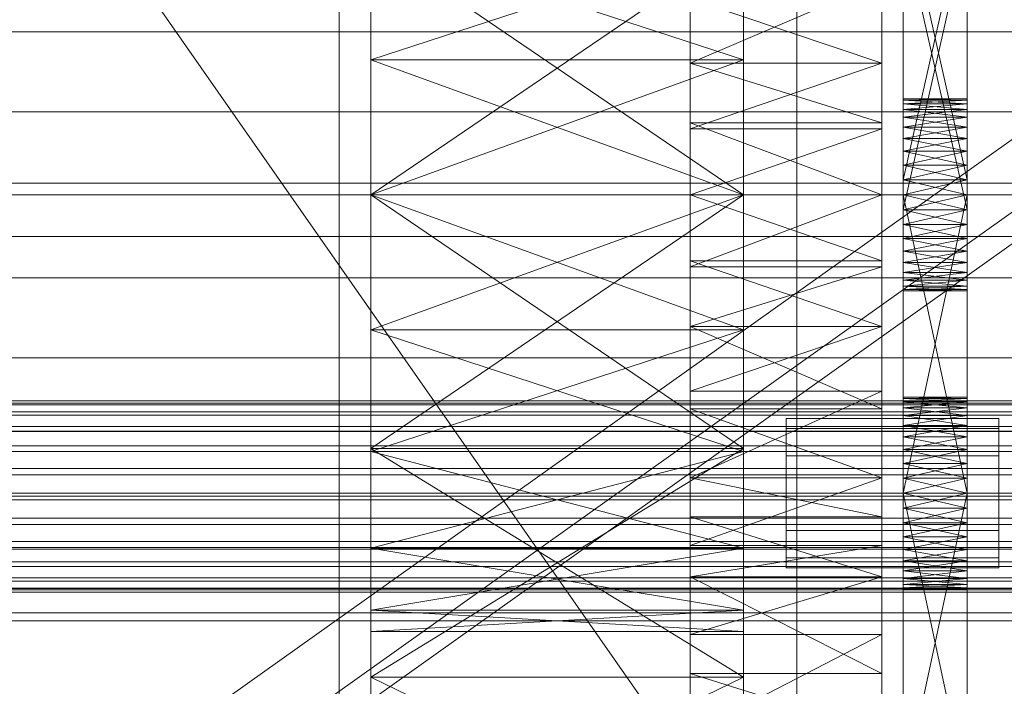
# Model space of a CAD drawing. Header units: millimetres. Extents: x -3490 to 61924, y -72580 to 6847.
# Tile 297 of 656: x 1367 to 1460, y -33840 to -33777. Entities that reach past the tile are written whole.
import ezdxf

# ---------------------------------------------------------------- set-up
doc = ezdxf.new("R2010")
doc.units = ezdxf.units.MM
for name, color, linetype, lineweight in [('COTAS_O', 1, 'Continuous', 0), ('frontal_C03', 7, 'Continuous', 0), ('frontal_secador', 7, 'Continuous', 0), ('frontal_tolva', 7, 'Continuous', 0)]:
    doc.layers.add(name, color=color, linetype=linetype, lineweight=lineweight)
doc.dimstyles.new('R19_100', dxfattribs={"dimtxt": 250, "dimasz": 150, "dimexe": 150, "dimexo": 80, "dimgap": 100, "dimtad": 1, "dimtih": 1, "dimtoh": 1, "dimdsep": 46, "dimcen": 0.09, "dimadec": 0, "dimazin": 0, "dimtfac": 1, "dimtdec": 4, "dimtofl": 0, "dimtmove": 0, "dimatfit": 3, "dimfxl": 1, "dimtolj": 1, "dimtzin": 0, "dimarcsym": 0})

# ---------------------------------------------------------------- blocks, each defined once
blk = doc.blocks.new('DIM_R29_57')
at = {"layer": 'COTAS_O'}
for p, q in [((-1725, -33700), (-1575, -33655)), ((1725, -33700), (1575, -33655)), ((-1725, -34400), (-1725, -33700)), ((-1725, -33700), (1725, -33700)), ((-1725, -33700), (-1575, -33745)), ((1725, -33700), (1575, -33745)), ((1725, -34400), (1725, -33700))]:
    blk.add_line(p, q, dxfattribs=at)
blk.add_text('3450 O', height=250, dxfattribs=at).set_placement((0, -33600))

msp = doc.modelspace()

# ---------------------------------------------------------------- linework, layer by layer
at = {"layer": 'frontal_C03'}
for p, q in [((1440, -34004.816), (1440, -33657.91)), ((1440, -33666.893), (1440, -34013.799)), ((1530, -33792.417), (-1530, -33792.417)), ((1530, -33797.417), (-1530, -33797.417)), ((-1500, -33812.82), (1500, -33812.82)), ((-1500, -33813.045), (1500, -33813.045)), ((-1500, -33813.209), (1500, -33813.209)), ((-1500, -33813.867), (1500, -33813.867)), ((-1500, -33814.184), (1500, -33814.184)), ((-1500, -33815.23), (1500, -33815.23)), ((-1500, -33815.679), (1500, -33815.679)), ((-1500, -33817.043), (1500, -33817.043)), ((-1500, -33817.593), (1500, -33817.593)), ((-1500, -33819.18), (1500, -33819.18)), ((1500, -33819.794), (-1500, -33819.794)), ((-1500, -33821.497), (1500, -33821.497)), ((-1500, -33822.132), (1500, -33822.132)), ((-1500, -33823.836), (1500, -33823.836)), ((-1500, -33824.45), (1500, -33824.45)), ((-1500, -33826.037), (1500, -33826.037)), ((-1500, -33826.587), (1500, -33826.587)), ((-1500, -33827.95), (1500, -33827.95)), ((-1500, -33828.399), (1500, -33828.399)), ((-1500, -33829.445), (1500, -33829.445)), ((-1500, -33829.763), (1500, -33829.763)), ((-1500, -33830.421), (1500, -33830.421)), ((-1500, -33830.585), (1500, -33830.585)), ((-1500, -33830.809), (1500, -33830.809))]:
    msp.add_line(p, q, dxfattribs=at)
at = {"layer": 'frontal_secador'}
for p, q in [((1400, -36000), (1400, -33000)), ((1397, -35940), (1397, -33075)), ((1400, -36000), (1400, -33075)), ((1400, -34600), (1400, -33075)), ((1400, -35940), (1400, -33075)), ((1400, -34650), (1400, -33075)), ((1400, -36000), (1400, -33250)), ((1400, -33793.5), (1400, -33720.269)), ((1435, -33720.269), (1435, -33793.5)), ((1430, -33723.111), (1430, -33805.858)), ((1448, -33805.858), (1448, -33723.111)), ((1430, -33781.142), (1430, -33737.639)), ((1430, -33829.365), (1430, -33737.639)), ((1430, -33737.639), (1430, -33805.858)), ((1430, -33871.527), (1430, -33737.639)), ((1448, -33737.639), (1448, -33781.142)), ((1448, -33737.639), (1448, -33829.365)), ((1448, -33805.858), (1448, -33737.639)), ((1448, -33737.639), (1448, -33871.527)), ((1400, -33748.24), (1400, -33793.5)), ((1400, -33748.24), (1400, -33838.76)), ((1400, -33780.83), (1400, -33748.24)), ((1435, -33793.5), (1435, -33748.24)), ((1435, -33838.76), (1435, -33748.24)), ((1435, -33748.24), (1435, -33780.83)), ((1430, -33757.635), (1430, -33781.142)), ((1430, -33757.635), (1430, -33805.858)), ((1448, -33781.142), (1448, -33757.635)), ((1448, -33805.858), (1448, -33757.635)), ((1450, -33759.643), (1450, -33794.908)), ((1450, -33797.586), (1450, -33759.643)), ((1456, -33794.908), (1456, -33759.643)), ((1456, -33759.643), (1456, -33797.586)), ((1400, -33760.33), (1400, -33793.5)), ((1435, -33793.5), (1435, -33760.33)), ((1430, -33781.142), (1430, -33763.268)), ((1448, -33763.268), (1448, -33781.142)), ((1450, -33793.5), (1450, -33762.839)), ((1450, -33798.79), (1450, -33762.839)), ((1450, -33802.06), (1450, -33762.839)), ((1456, -33762.839), (1456, -33793.5)), ((1456, -33762.839), (1456, -33798.79)), ((1456, -33762.839), (1456, -33802.06)), ((1450, -33764.143), (1450, -33792.092)), ((1450, -33764.143), (1450, -33794.908)), ((1450, -33797.586), (1450, -33764.143)), ((1456, -33792.092), (1456, -33764.143)), ((1456, -33794.908), (1456, -33764.143)), ((1456, -33764.143), (1456, -33797.586)), ((1450, -33792.092), (1450, -33765.517)), ((1456, -33792.092), (1450, -33765.517)), ((1450, -33793.5), (1450, -33765.517)), ((1450, -33765.517), (1450, -33796.281)), ((1450, -33765.517), (1450, -33798.79)), ((1450, -33765.517), (1450, -33802.06)), ((1456, -33765.517), (1450, -33792.092)), ((1456, -33765.517), (1456, -33792.092)), ((1456, -33765.517), (1456, -33793.5)), ((1456, -33796.281), (1456, -33765.517)), ((1456, -33798.79), (1456, -33765.517)), ((1456, -33802.06), (1456, -33765.517)), ((1450, -33794.908), (1450, -33766.925)), ((1450, -33797.586), (1450, -33766.925)), ((1456, -33766.925), (1456, -33794.908)), ((1456, -33766.925), (1456, -33797.586)), ((1450, -33768.333), (1450, -33794.908)), ((1456, -33768.333), (1450, -33794.908)), ((1450, -33768.333), (1450, -33796.281)), ((1456, -33794.908), (1450, -33768.333)), ((1456, -33794.908), (1456, -33768.333)), ((1456, -33796.281), (1456, -33768.333)), ((1400, -33769.401), (1400, -33793.5)), ((1400, -33780.83), (1400, -33769.401)), ((1435, -33780.83), (1400, -33769.401)), ((1435, -33769.401), (1400, -33780.83)), ((1400, -33793.5), (1400, -33769.706)), ((1435, -33793.5), (1400, -33769.706)), ((1435, -33769.706), (1400, -33793.5)), ((1435, -33793.5), (1435, -33769.401)), ((1435, -33769.401), (1435, -33780.83)), ((1435, -33769.706), (1435, -33793.5)), ((1430, -33778.193), (1430, -33771.277)), ((1430, -33773.424), (1430, -33781.142)), ((1448, -33773.424), (1430, -33781.142)), ((1448, -33781.142), (1448, -33773.424)), ((1430, -33781.142), (1430, -33775.058)), ((1448, -33781.142), (1430, -33775.058)), ((1448, -33775.058), (1448, -33781.142)), ((1480, -33778.193), (1325, -33778.193)), ((1430, -33778.193), (1325, -33778.193)), ((1430, -33785.696), (1430, -33778.193)), ((1400, -33780.83), (1400, -33793.5)), ((1400, -33780.83), (1400, -33838.76)), ((1435, -33793.5), (1400, -33780.83)), ((1435, -33780.83), (1400, -33780.83)), ((1435, -33780.83), (1400, -33793.5)), ((1435, -33793.5), (1435, -33780.83)), ((1435, -33838.76), (1435, -33780.83)), ((1430, -33781.142), (1430, -33799.698)), ((1430, -33786.752), (1430, -33781.142)), ((1430, -33781.142), (1430, -33805.858)), ((1430, -33781.142), (1430, -33787.302)), ((1430, -33829.365), (1430, -33781.142)), ((1448, -33786.752), (1430, -33781.142)), ((1448, -33781.142), (1430, -33781.142)), ((1448, -33781.142), (1430, -33787.302)), ((1448, -33799.698), (1448, -33781.142)), ((1448, -33781.142), (1448, -33786.752)), ((1448, -33805.858), (1448, -33781.142)), ((1448, -33787.302), (1448, -33781.142)), ((1448, -33781.142), (1448, -33829.365)), ((1450, -33784.611), (1450, -33784.5)), ((1456, -33784.611), (1450, -33784.5)), ((1456, -33784.5), (1450, -33784.5)), ((1456, -33784.5), (1450, -33784.611)), ((1450, -33784.611), (1450, -33785.481)), ((1450, -33784.94), (1450, -33784.611)), ((1450, -33784.611), (1450, -33787.136)), ((1456, -33784.94), (1450, -33784.611)), ((1456, -33784.611), (1450, -33784.611)), ((1456, -33784.611), (1450, -33784.94)), ((1456, -33784.611), (1456, -33784.5)), ((1456, -33785.481), (1456, -33784.611)), ((1456, -33784.611), (1456, -33784.94)), ((1456, -33787.136), (1456, -33784.611)), ((1450, -33785.481), (1450, -33784.94)), ((1456, -33785.481), (1450, -33784.94)), ((1456, -33784.94), (1450, -33784.94)), ((1456, -33784.94), (1450, -33785.481)), ((1450, -33785.481), (1450, -33787.136)), ((1450, -33786.219), (1450, -33785.481)), ((1450, -33789.414), (1450, -33785.481)), ((1450, -33824.281), (1450, -33785.481)), ((1456, -33786.219), (1450, -33785.481)), ((1456, -33785.481), (1450, -33785.481)), ((1456, -33785.481), (1450, -33786.219)), ((1456, -33784.94), (1456, -33785.481)), ((1456, -33787.136), (1456, -33785.481)), ((1456, -33785.481), (1456, -33786.219)), ((1456, -33785.481), (1456, -33789.414)), ((1456, -33785.481), (1456, -33824.281)), ((1480, -33785.696), (1325, -33785.696)), ((1430, -33785.696), (1325, -33785.696)), ((1430, -33793.5), (1430, -33785.696)), ((1450, -33787.136), (1450, -33786.219)), ((1456, -33787.136), (1450, -33786.219)), ((1456, -33786.219), (1450, -33786.219)), ((1456, -33786.219), (1450, -33787.136)), ((1456, -33786.219), (1456, -33787.136)), ((1430, -33786.752), (1430, -33799.698)), ((1430, -33793.5), (1430, -33786.752)), ((1448, -33793.5), (1430, -33786.752)), ((1448, -33786.752), (1430, -33786.752)), ((1430, -33800.248), (1430, -33787.302)), ((1430, -33787.302), (1430, -33793.5)), ((1430, -33805.858), (1430, -33787.302)), ((1448, -33787.302), (1430, -33787.302)), ((1448, -33787.302), (1430, -33793.5)), ((1448, -33799.698), (1448, -33786.752)), ((1448, -33786.752), (1448, -33793.5)), ((1448, -33787.302), (1448, -33800.248)), ((1448, -33793.5), (1448, -33787.302)), ((1448, -33787.302), (1448, -33805.858)), ((1450, -33787.136), (1450, -33789.414)), ((1450, -33788.21), (1450, -33787.136)), ((1450, -33787.136), (1450, -33792.092)), ((1450, -33787.136), (1450, -33824.281)), ((1456, -33788.21), (1450, -33787.136)), ((1456, -33787.136), (1450, -33787.136)), ((1456, -33787.136), (1450, -33788.21)), ((1456, -33789.414), (1456, -33787.136)), ((1456, -33787.136), (1456, -33788.21)), ((1456, -33792.092), (1456, -33787.136)), ((1456, -33824.281), (1456, -33787.136)), ((1450, -33789.414), (1450, -33788.21)), ((1456, -33789.414), (1450, -33788.21)), ((1456, -33788.21), (1450, -33788.21)), ((1456, -33788.21), (1450, -33789.414)), ((1456, -33788.21), (1456, -33789.414)), ((1450, -33789.414), (1450, -33792.092)), ((1450, -33790.719), (1450, -33789.414)), ((1450, -33824.281), (1450, -33789.414)), ((1456, -33790.719), (1450, -33789.414)), ((1456, -33789.414), (1450, -33789.414)), ((1456, -33789.414), (1450, -33790.719)), ((1456, -33792.092), (1456, -33789.414)), ((1456, -33789.414), (1456, -33790.719)), ((1456, -33789.414), (1456, -33824.281)), ((1450, -33792.092), (1450, -33790.719)), ((1456, -33792.092), (1450, -33790.719)), ((1456, -33790.719), (1450, -33790.719)), ((1456, -33790.719), (1450, -33792.092)), ((1456, -33790.719), (1456, -33792.092)), ((1450, -33821.5), (1450, -33792.092)), ((1450, -33792.092), (1450, -33793.5)), ((1450, -33824.281), (1450, -33792.092)), ((1456, -33793.5), (1450, -33792.092)), ((1456, -33792.092), (1450, -33792.092)), ((1456, -33792.092), (1450, -33793.5)), ((1450, -33792.092), (1450, -33794.908)), ((1456, -33792.092), (1456, -33821.5)), ((1456, -33793.5), (1456, -33792.092)), ((1456, -33792.092), (1456, -33824.281)), ((1456, -33794.908), (1456, -33792.092)), ((1325, -33793.5), (1480, -33793.5)), ((1325, -33793.5), (1430, -33793.5)), ((1400, -33793.5), (1400, -33806.17)), ((1400, -33838.76), (1400, -33793.5)), ((1400, -33793.5), (1400, -33817.294)), ((1400, -33793.5), (1400, -33817.599)), ((1400, -33866.731), (1400, -33793.5)), ((1400, -33793.5), (1400, -33826.67)), ((1400, -33793.5), (1435, -33793.5)), ((1435, -33793.5), (1400, -33817.294)), ((1435, -33817.294), (1400, -33793.5)), ((1435, -33793.5), (1400, -33806.17)), ((1435, -33806.17), (1400, -33793.5)), ((1430, -33801.304), (1430, -33793.5)), ((1430, -33799.698), (1430, -33793.5)), ((1430, -33793.5), (1430, -33800.248)), ((1430, -33793.5), (1448, -33793.5)), ((1448, -33793.5), (1430, -33800.248)), ((1448, -33799.698), (1430, -33793.5)), ((1435, -33806.17), (1435, -33793.5)), ((1435, -33793.5), (1435, -33838.76)), ((1435, -33817.294), (1435, -33793.5)), ((1435, -33817.599), (1435, -33793.5)), ((1435, -33793.5), (1435, -33866.731)), ((1435, -33826.67), (1435, -33793.5)), ((1448, -33793.5), (1448, -33799.698)), ((1448, -33800.248), (1448, -33793.5)), ((1450, -33793.5), (1450, -33821.5)), ((1456, -33821.5), (1450, -33793.5)), ((1456, -33793.5), (1450, -33793.5)), ((1456, -33793.5), (1450, -33821.5)), ((1450, -33794.908), (1450, -33793.5)), ((1456, -33794.908), (1450, -33793.5)), ((1450, -33796.281), (1450, -33793.5)), ((1450, -33798.79), (1450, -33793.5)), ((1456, -33793.5), (1450, -33794.908)), ((1456, -33821.5), (1456, -33793.5)), ((1456, -33793.5), (1456, -33794.908)), ((1456, -33793.5), (1456, -33796.281)), ((1456, -33793.5), (1456, -33798.79)), ((1450, -33797.586), (1450, -33794.908)), ((1450, -33794.908), (1450, -33796.281)), ((1450, -33794.908), (1450, -33799.864)), ((1450, -33794.908), (1450, -33802.389)), ((1450, -33794.908), (1456, -33794.908)), ((1456, -33794.908), (1450, -33796.281)), ((1456, -33796.281), (1450, -33794.908)), ((1456, -33794.908), (1456, -33797.586)), ((1456, -33796.281), (1456, -33794.908)), ((1456, -33799.864), (1456, -33794.908)), ((1456, -33802.389), (1456, -33794.908)), ((1450, -33796.281), (1450, -33797.586)), ((1456, -33796.281), (1450, -33796.281)), ((1456, -33796.281), (1450, -33797.586)), ((1456, -33797.586), (1450, -33796.281)), ((1450, -33798.79), (1450, -33796.281)), ((1456, -33797.586), (1456, -33796.281)), ((1456, -33796.281), (1456, -33798.79)), ((1450, -33799.864), (1450, -33797.586)), ((1450, -33797.586), (1450, -33798.79)), ((1450, -33801.519), (1450, -33797.586)), ((1450, -33802.389), (1450, -33797.586)), ((1456, -33797.586), (1450, -33797.586)), ((1456, -33797.586), (1450, -33798.79)), ((1456, -33798.79), (1450, -33797.586)), ((1456, -33797.586), (1456, -33799.864)), ((1456, -33798.79), (1456, -33797.586)), ((1456, -33797.586), (1456, -33801.519)), ((1456, -33797.586), (1456, -33802.389)), ((1450, -33798.79), (1450, -33799.864)), ((1456, -33798.79), (1450, -33798.79)), ((1456, -33798.79), (1450, -33799.864)), ((1456, -33799.864), (1450, -33798.79)), ((1450, -33800.781), (1450, -33798.79)), ((1450, -33802.06), (1450, -33798.79)), ((1456, -33799.864), (1456, -33798.79)), ((1456, -33798.79), (1456, -33800.781)), ((1456, -33798.79), (1456, -33802.06)), ((1430, -33805.858), (1430, -33799.698)), ((1448, -33805.858), (1430, -33799.698)), ((1448, -33799.698), (1430, -33799.698)), ((1430, -33800.248), (1430, -33805.858)), ((1448, -33800.248), (1430, -33800.248)), ((1448, -33800.248), (1430, -33805.858)), ((1448, -33799.698), (1448, -33805.858)), ((1448, -33805.858), (1448, -33800.248)), ((1450, -33801.519), (1450, -33799.864)), ((1450, -33799.864), (1450, -33800.781)), ((1450, -33799.864), (1450, -33802.389)), ((1456, -33799.864), (1450, -33799.864)), ((1456, -33799.864), (1450, -33800.781)), ((1456, -33800.781), (1450, -33799.864)), ((1456, -33799.864), (1456, -33801.519)), ((1456, -33800.781), (1456, -33799.864)), ((1456, -33802.389), (1456, -33799.864)), ((1480, -33801.304), (1325, -33801.304)), ((1430, -33801.304), (1325, -33801.304)), ((1430, -33801.304), (1430, -33808.807)), ((1450, -33800.781), (1450, -33801.519)), ((1456, -33800.781), (1450, -33800.781)), ((1456, -33800.781), (1450, -33801.519)), ((1456, -33801.519), (1450, -33800.781)), ((1450, -33802.06), (1450, -33800.781)), ((1456, -33801.519), (1456, -33800.781)), ((1456, -33800.781), (1456, -33802.06)), ((1450, -33802.389), (1450, -33801.519)), ((1450, -33801.519), (1450, -33802.06)), ((1456, -33801.519), (1450, -33801.519)), ((1456, -33801.519), (1450, -33802.06)), ((1456, -33802.06), (1450, -33801.519)), ((1450, -33802.06), (1450, -33802.389)), ((1456, -33802.06), (1450, -33802.06)), ((1456, -33802.06), (1450, -33802.389)), ((1456, -33802.389), (1450, -33802.06)), ((1450, -33802.5), (1450, -33802.06)), ((1456, -33801.519), (1456, -33802.389)), ((1456, -33802.06), (1456, -33801.519)), ((1456, -33802.389), (1456, -33802.06)), ((1456, -33802.06), (1456, -33802.5)), ((1450, -33802.389), (1450, -33802.5)), ((1456, -33802.389), (1450, -33802.389)), ((1456, -33802.389), (1450, -33802.5)), ((1456, -33802.5), (1450, -33802.389)), ((1456, -33802.5), (1450, -33802.5)), ((1456, -33802.389), (1456, -33802.5)), ((1430, -33805.858), (1430, -33823.732)), ((1430, -33813.576), (1430, -33805.858)), ((1430, -33829.365), (1430, -33805.858)), ((1430, -33805.858), (1430, -33811.942)), ((1430, -33805.858), (1430, -33849.361)), ((1430, -33805.858), (1430, -33871.527)), ((1448, -33805.858), (1430, -33805.858)), ((1448, -33805.858), (1430, -33811.942)), ((1448, -33813.576), (1430, -33805.858)), ((1448, -33823.732), (1448, -33805.858)), ((1448, -33805.858), (1448, -33813.576)), ((1448, -33805.858), (1448, -33829.365)), ((1448, -33811.942), (1448, -33805.858)), ((1448, -33849.361), (1448, -33805.858)), ((1448, -33871.527), (1448, -33805.858)), ((1400, -33817.599), (1400, -33806.17)), ((1400, -33838.76), (1400, -33806.17)), ((1435, -33806.17), (1400, -33806.17)), ((1435, -33806.17), (1400, -33817.599)), ((1435, -33817.599), (1400, -33806.17)), ((1435, -33806.17), (1435, -33817.599)), ((1435, -33806.17), (1435, -33838.76)), ((1480, -33808.807), (1325, -33808.807)), ((1430, -33808.807), (1325, -33808.807)), ((1430, -33808.807), (1430, -33815.723)), ((1430, -33826.411), (1430, -33811.942)), ((1430, -33811.942), (1430, -33820.075)), ((1430, -33829.365), (1430, -33811.942)), ((1448, -33811.942), (1430, -33811.942)), ((1448, -33811.942), (1430, -33820.075)), ((1448, -33811.942), (1448, -33826.411)), ((1448, -33820.075), (1448, -33811.942)), ((1448, -33811.942), (1448, -33829.365)), ((1450, -33812.611), (1450, -33812.5)), ((1456, -33812.611), (1450, -33812.5)), ((1456, -33812.5), (1450, -33812.5)), ((1456, -33812.5), (1450, -33812.611)), ((1450, -33812.611), (1450, -33813.481)), ((1450, -33812.94), (1450, -33812.611)), ((1450, -33812.611), (1450, -33815.136)), ((1456, -33812.94), (1450, -33812.611)), ((1456, -33812.611), (1450, -33812.611)), ((1456, -33812.611), (1450, -33812.94)), ((1450, -33813.481), (1450, -33812.94)), ((1456, -33813.481), (1450, -33812.94)), ((1456, -33812.94), (1450, -33812.94)), ((1456, -33812.94), (1450, -33813.481)), ((1456, -33812.611), (1456, -33812.5)), ((1456, -33813.481), (1456, -33812.611)), ((1456, -33812.611), (1456, -33812.94)), ((1456, -33815.136), (1456, -33812.611)), ((1456, -33812.94), (1456, -33813.481)), ((1430, -33813.576), (1430, -33823.732)), ((1430, -33820.075), (1430, -33813.576)), ((1448, -33820.075), (1430, -33813.576)), ((1448, -33813.576), (1430, -33813.576)), ((1448, -33823.732), (1448, -33813.576)), ((1448, -33813.576), (1448, -33820.075)), ((1450, -33813.481), (1450, -33815.136)), ((1450, -33814.219), (1450, -33813.481)), ((1450, -33817.414), (1450, -33813.481)), ((1450, -33852.281), (1450, -33813.481)), ((1456, -33814.219), (1450, -33813.481)), ((1456, -33813.481), (1450, -33813.481)), ((1456, -33813.481), (1450, -33814.219)), ((1450, -33815.136), (1450, -33814.219)), ((1456, -33815.136), (1450, -33814.219)), ((1456, -33814.219), (1450, -33814.219)), ((1456, -33814.219), (1450, -33815.136)), ((1456, -33815.136), (1456, -33813.481)), ((1456, -33813.481), (1456, -33814.219)), ((1456, -33813.481), (1456, -33817.414)), ((1456, -33813.481), (1456, -33852.281)), ((1456, -33814.219), (1456, -33815.136)), ((1439, -33815.438), (1439, -33814.5)), ((1459, -33814.5), (1439, -33814.5)), ((1450, -33815.136), (1450, -33817.414)), ((1450, -33816.21), (1450, -33815.136)), ((1450, -33815.136), (1450, -33820.092)), ((1450, -33815.136), (1450, -33852.281)), ((1456, -33816.21), (1450, -33815.136)), ((1456, -33815.136), (1450, -33815.136)), ((1456, -33815.136), (1450, -33816.21)), ((1456, -33817.414), (1456, -33815.136)), ((1456, -33815.136), (1456, -33816.21)), ((1456, -33820.092), (1456, -33815.136)), ((1456, -33852.281), (1456, -33815.136)), ((1459, -33815.438), (1459, -33814.5)), ((1480, -33815.723), (1325, -33815.723)), ((1430, -33815.723), (1325, -33815.723)), ((1430, -33815.723), (1430, -33821.784)), ((1439, -33818), (1439, -33815.438)), ((1459, -33815.438), (1439, -33815.438)), ((1459, -33818), (1459, -33815.438)), ((1450, -33817.414), (1450, -33816.21)), ((1456, -33817.414), (1450, -33816.21)), ((1456, -33816.21), (1450, -33816.21)), ((1456, -33816.21), (1450, -33817.414)), ((1456, -33816.21), (1456, -33817.414)), ((1400, -33817.294), (1400, -33838.76)), ((1435, -33817.294), (1400, -33817.294)), ((1435, -33817.294), (1400, -33838.76)), ((1435, -33838.76), (1400, -33817.294)), ((1400, -33826.67), (1400, -33817.599)), ((1400, -33838.76), (1400, -33817.599)), ((1435, -33817.599), (1400, -33817.599)), ((1435, -33817.599), (1400, -33826.67)), ((1435, -33826.67), (1400, -33817.599)), ((1435, -33838.76), (1435, -33817.294)), ((1435, -33817.599), (1435, -33826.67)), ((1435, -33817.599), (1435, -33838.76)), ((1439, -33821.5), (1439, -33818)), ((1459, -33818), (1439, -33818)), ((1450, -33817.414), (1450, -33820.092)), ((1450, -33818.719), (1450, -33817.414)), ((1450, -33852.281), (1450, -33817.414)), ((1456, -33818.719), (1450, -33817.414)), ((1456, -33817.414), (1450, -33817.414)), ((1456, -33817.414), (1450, -33818.719)), ((1456, -33820.092), (1456, -33817.414)), ((1456, -33817.414), (1456, -33818.719)), ((1456, -33817.414), (1456, -33852.281)), ((1459, -33821.5), (1459, -33818)), ((1450, -33820.092), (1450, -33818.719)), ((1456, -33820.092), (1450, -33818.719)), ((1456, -33818.719), (1450, -33818.719)), ((1456, -33818.719), (1450, -33820.092)), ((1456, -33818.719), (1456, -33820.092)), ((1430, -33820.075), (1430, -33826.411)), ((1430, -33823.732), (1430, -33820.075)), ((1448, -33820.075), (1430, -33820.075)), ((1448, -33820.075), (1430, -33826.411)), ((1448, -33823.732), (1430, -33820.075)), ((1448, -33826.411), (1448, -33820.075)), ((1448, -33820.075), (1448, -33823.732)), ((1450, -33849.5), (1450, -33820.092)), ((1450, -33820.092), (1450, -33821.5)), ((1450, -33852.281), (1450, -33820.092)), ((1456, -33821.5), (1450, -33820.092)), ((1456, -33820.092), (1450, -33820.092)), ((1456, -33820.092), (1450, -33821.5)), ((1456, -33820.092), (1456, -33849.5)), ((1456, -33821.5), (1456, -33820.092)), ((1456, -33820.092), (1456, -33852.281)), ((1439, -33821.5), (1439, -33825)), ((1439, -33821.5), (1459, -33821.5)), ((1450, -33821.5), (1450, -33849.5)), ((1456, -33849.5), (1450, -33821.5)), ((1456, -33821.5), (1450, -33821.5)), ((1456, -33821.5), (1450, -33849.5)), ((1450, -33824.281), (1450, -33821.5)), ((1450, -33821.5), (1450, -33822.908)), ((1456, -33821.5), (1450, -33822.908)), ((1456, -33822.908), (1450, -33821.5)), ((1456, -33849.5), (1456, -33821.5)), ((1456, -33821.5), (1456, -33824.281)), ((1456, -33822.908), (1456, -33821.5)), ((1459, -33825), (1459, -33821.5)), ((1480, -33821.784), (1325, -33821.784)), ((1430, -33821.784), (1325, -33821.784)), ((1430, -33821.784), (1430, -33826.759)), ((1450, -33822.908), (1450, -33824.281)), ((1456, -33822.908), (1450, -33822.908)), ((1456, -33822.908), (1450, -33824.281)), ((1456, -33824.281), (1450, -33822.908)), ((1456, -33824.281), (1456, -33822.908)), ((1430, -33829.365), (1430, -33823.732)), ((1448, -33829.365), (1430, -33823.732)), ((1448, -33823.732), (1430, -33823.732)), ((1448, -33823.732), (1448, -33829.365)), ((1450, -33826.79), (1450, -33824.281)), ((1450, -33824.281), (1450, -33825.586)), ((1450, -33828.781), (1450, -33824.281)), ((1450, -33830.5), (1450, -33824.281)), ((1456, -33824.281), (1450, -33824.281)), ((1456, -33824.281), (1450, -33825.586)), ((1456, -33825.586), (1450, -33824.281)), ((1456, -33824.281), (1456, -33826.79)), ((1456, -33825.586), (1456, -33824.281)), ((1456, -33824.281), (1456, -33828.781)), ((1456, -33824.281), (1456, -33830.5)), ((1439, -33825), (1439, -33827.562)), ((1459, -33825), (1439, -33825)), ((1459, -33825), (1459, -33827.562)), ((1450, -33825.586), (1450, -33826.79)), ((1456, -33825.586), (1450, -33825.586)), ((1456, -33825.586), (1450, -33826.79)), ((1456, -33826.79), (1450, -33825.586)), ((1456, -33826.79), (1456, -33825.586)), ((1480, -33826.759), (1325, -33826.759)), ((1430, -33826.759), (1325, -33826.759)), ((1400, -33866.731), (1400, -33826.67)), ((1400, -33832.493), (1400, -33826.67)), ((1400, -33838.76), (1400, -33826.67)), ((1435, -33826.67), (1400, -33826.67)), ((1435, -33826.67), (1400, -33832.493)), ((1435, -33832.493), (1400, -33826.67)), ((1430, -33826.411), (1430, -33829.365)), ((1448, -33826.411), (1430, -33826.411)), ((1448, -33826.411), (1430, -33829.365)), ((1430, -33826.759), (1430, -33830.455)), ((1435, -33826.67), (1435, -33866.731)), ((1435, -33826.67), (1435, -33832.493)), ((1435, -33826.67), (1435, -33838.76)), ((1448, -33829.365), (1448, -33826.411)), ((1450, -33828.781), (1450, -33826.79)), ((1450, -33826.79), (1450, -33827.864)), ((1456, -33826.79), (1450, -33826.79)), ((1456, -33826.79), (1450, -33827.864)), ((1456, -33827.864), (1450, -33826.79)), ((1456, -33826.79), (1456, -33828.781)), ((1456, -33827.864), (1456, -33826.79)), ((1439, -33827.562), (1439, -33828.5)), ((1459, -33827.562), (1439, -33827.562)), ((1450, -33827.864), (1450, -33828.781)), ((1456, -33827.864), (1450, -33827.864)), ((1456, -33827.864), (1450, -33828.781)), ((1456, -33828.781), (1450, -33827.864)), ((1456, -33828.781), (1456, -33827.864)), ((1459, -33827.562), (1459, -33828.5)), ((1459, -33828.5), (1439, -33828.5)), ((1450, -33830.06), (1450, -33828.781)), ((1450, -33828.781), (1450, -33829.519)), ((1450, -33830.5), (1450, -33828.781)), ((1456, -33828.781), (1450, -33828.781)), ((1456, -33828.781), (1450, -33829.519)), ((1456, -33829.519), (1450, -33828.781)), ((1456, -33828.781), (1456, -33830.06)), ((1456, -33829.519), (1456, -33828.781)), ((1456, -33828.781), (1456, -33830.5)), ((1430, -33829.365), (1430, -33844.806)), ((1430, -33838.435), (1430, -33829.365)), ((1430, -33849.361), (1430, -33829.365)), ((1430, -33829.365), (1430, -33834.777)), ((1430, -33863.889), (1430, -33829.365)), ((1430, -33871.527), (1430, -33829.365)), ((1448, -33829.365), (1430, -33829.365)), ((1448, -33829.365), (1430, -33834.777)), ((1448, -33838.435), (1430, -33829.365)), ((1448, -33844.806), (1448, -33829.365)), ((1448, -33829.365), (1448, -33838.435)), ((1448, -33829.365), (1448, -33849.361)), ((1448, -33834.777), (1448, -33829.365)), ((1448, -33829.365), (1448, -33863.889)), ((1448, -33829.365), (1448, -33871.527)), ((1450, -33829.519), (1450, -33830.06)), ((1456, -33829.519), (1450, -33829.519)), ((1456, -33829.519), (1450, -33830.06)), ((1456, -33830.06), (1450, -33829.519)), ((1456, -33830.06), (1456, -33829.519)), ((1480, -33830.455), (1325, -33830.455)), ((1430, -33830.455), (1325, -33830.455)), ((1430, -33830.455), (1430, -33832.731)), ((1450, -33830.5), (1450, -33830.06)), ((1450, -33830.06), (1450, -33830.389)), ((1456, -33830.06), (1450, -33830.06)), ((1456, -33830.06), (1450, -33830.389)), ((1456, -33830.389), (1450, -33830.06)), ((1450, -33830.389), (1450, -33830.5)), ((1456, -33830.389), (1450, -33830.389)), ((1456, -33830.389), (1450, -33830.5)), ((1456, -33830.5), (1450, -33830.389)), ((1456, -33830.5), (1450, -33830.5)), ((1456, -33830.06), (1456, -33830.5)), ((1456, -33830.389), (1456, -33830.06)), ((1456, -33830.5), (1456, -33830.389)), ((1480, -33832.731), (1325, -33832.731)), ((1430, -33832.731), (1325, -33832.731)), ((1400, -33866.731), (1400, -33832.493)), ((1400, -33834.5), (1400, -33832.493)), ((1435, -33832.493), (1400, -33832.493)), ((1435, -33832.493), (1400, -33834.5)), ((1435, -33834.5), (1400, -33832.493)), ((1430, -33832.731), (1430, -33833.5)), ((1435, -33832.493), (1435, -33866.731)), ((1435, -33832.493), (1435, -33834.5)), ((1480, -33833.5), (1325, -33833.5)), ((1430, -33833.5), (1325, -33833.5)), ((1400, -33866.731), (1400, -33834.5)), ((1435, -33834.5), (1400, -33834.5)), ((1435, -33834.5), (1435, -33866.731)), ((1430, -33849.353), (1430, -33834.777)), ((1430, -33834.777), (1430, -33844.05)), ((1430, -33849.361), (1430, -33834.777)), ((1448, -33834.777), (1430, -33834.777)), ((1448, -33834.777), (1430, -33844.05)), ((1448, -33834.777), (1448, -33849.353)), ((1448, -33844.05), (1448, -33834.777)), ((1448, -33834.777), (1448, -33849.361)), ((1400, -33866.731), (1400, -33838.76)), ((1400, -33838.76), (1400, -33855.794)), ((1435, -33838.76), (1400, -33838.76)), ((1435, -33838.76), (1400, -33855.794)), ((1435, -33855.794), (1400, -33838.76)), ((1430, -33838.435), (1430, -33844.806)), ((1430, -33844.05), (1430, -33838.435)), ((1448, -33844.05), (1430, -33838.435)), ((1448, -33838.435), (1430, -33838.435)), ((1435, -33838.76), (1435, -33866.731)), ((1435, -33855.794), (1435, -33838.76)), ((1448, -33844.806), (1448, -33838.435)), ((1448, -33838.435), (1448, -33844.05))]:
    msp.add_line(p, q, dxfattribs=at)
at = {"layer": 'frontal_tolva'}
for p, q in [((1769.584, -34332.806), (722.584, -32835.806)), ((1725, -33600), (600, -34400)), ((600, -34406.849), (1725, -33606.849)), ((604.636, -34406.52), (1729.636, -33606.52))]:
    msp.add_line(p, q, dxfattribs=at)

# ---------------------------------------------------------------- dimensions: what is measured, and where the dimension line sits
at = {"layer": 'COTAS_O'}
dim = msp.add_aligned_dim(p1=(-1725, -34400), p2=(1725, -34400), distance=700, text='<> O', dimstyle='R19_100', dxfattribs=at)
dim.commit()
dim.dimension.update_dxf_attribs({"geometry": 'DIM_R29_57', "text_midpoint": (0, -33700)})

doc.saveas('drawing.dxf')
